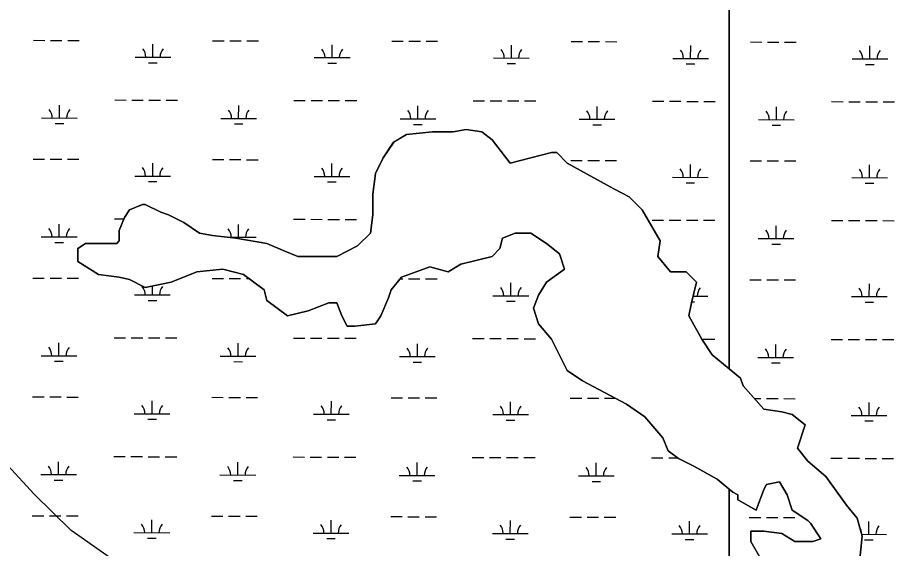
# Model space of a CAD drawing. Extents: x 3177385 to 3215275, y 903885 to 929304.
# Drawn here: x 3192398 to 3194853, y 921988 to 923474 of the extents above; entities that cross this region are included whole.
import ezdxf

# ---------------------------------------------------------------- set-up
doc = ezdxf.new("R2010")
doc.units = 0
for name, color, linetype in [('V-SITE-VEGE', 7, 'Continuous'), ('V-TOPO-SHOR', 7, 'Continuous'), ('V-WETL-SWMP', 7, 'Continuous')]:
    doc.layers.add(name, color=color, linetype=linetype)

msp = doc.modelspace()

# ---------------------------------------------------------------- linework, layer by layer
at = {"layer": 'V-SITE-VEGE'}
for points in [[(3194755.8, 921949.8), (3194763.1, 922022.3), (3194748.6, 922073.1), (3194719.6, 922109.4), (3194661.6, 922189.2), (3194610.8, 922232.7), (3194581.8, 922268.9), (3194603.6, 922334.2), (3194567.4, 922363.2), (3194538.4, 922370.5), (3194487.6, 922377.7), (3194429.6, 922443), (3194422.4, 922464.8), (3194342.6, 922530), (3194313.6, 922573.6), (3194277.4, 922638.8), (3194284.7, 922675.1), (3194299.1, 922733.1), (3194270.2, 922762.1), (3194226.7, 922762.1), (3194190.4, 922805.6), (3194197.7, 922849.2), (3194146.9, 922936.2), (3194110.7, 922972.5), (3194067.2, 922994.2), (3193936.7, 923066.7), (3193907.7, 923095.8), (3193893.2, 923095.8), (3193777.2, 923066.7), (3193726.5, 923132), (3193697.5, 923153.8), (3193654, 923161), (3193617.8, 923153.8), (3193559.8, 923153.8), (3193487.3, 923146.5), (3193451.1, 923124.8), (3193422.1, 923081.2), (3193400.3, 923037.7), (3193393.1, 922979.7), (3193393.1, 922921.7), (3193385.8, 922870.9), (3193349.6, 922834.7), (3193291.6, 922805.6), (3193182.8, 922805.6), (3193146.6, 922820.1), (3193095.9, 922841.9), (3193008.9, 922856.4), (3192943.6, 922863.7), (3192907.4, 922870.9), (3192863.9, 922899.9), (3192820.4, 922921.7), (3192798.7, 922928.9), (3192755.2, 922950.7), (3192747.9, 922950.7), (3192711.7, 922936.2), (3192697.2, 922914.4), (3192682.7, 922878.2), (3192682.7, 922849.2), (3192675.4, 922841.9), (3192588.4, 922841.9), (3192566.7, 922827.4), (3192566.7, 922791.1), (3192624.7, 922754.9), (3192682.7, 922747.6), (3192711.7, 922740.4), (3192755.2, 922718.6), (3192827.7, 922733.1), (3192900.1, 922762.1), (3192972.6, 922769.4), (3193030.6, 922754.9), (3193088.6, 922711.4), (3193095.9, 922682.3), (3193153.9, 922638.8), (3193211.8, 922653.3), (3193269.8, 922675.1), (3193291.6, 922675.1), (3193306.1, 922638.8), (3193320.6, 922609.8), (3193342.3, 922609.8), (3193400.3, 922617.1), (3193414.8, 922638.8), (3193436.6, 922689.6), (3193443.8, 922711.4), (3193472.8, 922747.6), (3193552.5, 922776.6), (3193603.3, 922762.1)], [(3193603.3, 922762.1), (3193639.5, 922783.9), (3193726.5, 922805.6), (3193748.2, 922827.4), (3193755.5, 922856.4), (3193791.7, 922870.9), (3193835.2, 922870.9), (3193878.7, 922841.9), (3193915, 922812.9), (3193929.5, 922769.4), (3193878.7, 922733.1), (3193857, 922696.9), (3193842.5, 922660.6), (3193857, 922617.1), (3193893.2, 922573.6), (3193936.7, 922486.5), (3193980.2, 922457.5), (3194103.4, 922392.2), (3194154.2, 922356), (3194204.9, 922297.9), (3194219.4, 922261.7), (3194248.4, 922239.9), (3194291.9, 922218.2), (3194357.1, 922181.9), (3194400.6, 922145.6), (3194415.1, 922138.4), (3194415.1, 922123.9), (3194465.9, 922094.9), (3194487.6, 922152.9), (3194494.9, 922167.4), (3194531.1, 922174.6), (3194552.9, 922138.4), (3194567.4, 922094.9), (3194610.8, 922065.9), (3194618.1, 922058.6), (3194647.1, 922015.1), (3194625.3, 922007.8), (3194574.6, 922007.8), (3194538.4, 922029.6), (3194487.6, 922036.8), (3194451.4, 922036.8), (3194451.4, 922007.8), (3194480.4, 921957.1)]]:
    msp.add_lwpolyline(points, dxfattribs=at)
at = {"layer": 'V-TOPO-SHOR'}
msp.add_lwpolyline([(3192756.7, 921891.4), (3192548.1, 922038.1), (3192444.3, 922140.4), (3192348.5, 922243.7), (3192294.6, 922278.1), (3192248.8, 922313.5), (3192194.9, 922347.9), (3192099.3, 922385.2), (3192088.2, 922359.5)], dxfattribs=at)
at = {"layer": 'V-WETL-SWMP'}
for p, q in [((3192442.2, 923410.2), (3192474.2, 923410.1)), ((3192490.2, 923410.1), (3192522.2, 923410)), ((3192538.2, 923410), (3192570.2, 923409.9)), ((3192777, 923363), (3192777, 923399)), ((3192944.1, 923409), (3192976.1, 923408.9)), ((3192992.1, 923408.9), (3193024.1, 923408.8)), ((3193040.1, 923408.8), (3193072.1, 923408.7)), ((3193278.9, 923361.8), (3193278.9, 923397.8)), ((3193446, 923407.9), (3193478, 923407.8)), ((3193494, 923407.7), (3193526, 923407.7)), ((3193542, 923407.6), (3193574, 923407.6)), ((3193780.8, 923360.6), (3193780.9, 923396.6)), ((3193947.9, 923406.7), (3193979.9, 923406.6)), ((3193995.9, 923406.6), (3194027.9, 923406.5)), ((3194043.9, 923406.5), (3194075.9, 923406.4)), ((3194282.7, 923359.5), (3194282.8, 923395.5)), ((3194449.9, 923405.5), (3194481.8, 923405.4)), ((3194497.8, 923405.4), (3194529.8, 923405.3)), ((3194545.8, 923405.3), (3194577.8, 923405.2)), ((3194784.6, 923358.3), (3194784.7, 923394.3)), ((3192727, 923363.1), (3192827, 923362.9)), ((3193228.9, 923361.9), (3193328.9, 923361.7)), ((3192764.9, 923347.6), (3192788.9, 923347.5)), ((3193266.8, 923346.4), (3193290.8, 923346.4)), ((3193730.8, 923360.8), (3193830.8, 923360.5)), ((3193768.7, 923345.2), (3193792.7, 923345.2)), ((3194232.7, 923359.6), (3194332.7, 923359.4)), ((3194270.6, 923344.1), (3194294.6, 923344)), ((3194734.6, 923358.4), (3194834.6, 923358.2)), ((3194772.5, 923342.9), (3194796.5, 923342.9)), ((3192669.8, 923243.2), (3192701.8, 923243.1)), ((3192717.8, 923243), (3192749.8, 923243)), ((3192765.8, 923242.9), (3192797.8, 923242.9)), ((3192813.8, 923242.8), (3192845.8, 923242.7)), ((3193171.7, 923242), (3193203.7, 923241.9)), ((3193219.7, 923241.9), (3193251.7, 923241.8)), ((3193267.7, 923241.8), (3193299.7, 923241.7)), ((3193315.7, 923241.7), (3193347.7, 923241.6)), ((3193673.6, 923240.8), (3193705.6, 923240.7)), ((3193721.6, 923240.7), (3193753.6, 923240.6)), ((3193769.6, 923240.6), (3193801.6, 923240.5)), ((3193817.6, 923240.5), (3193849.6, 923240.4)), ((3194175.6, 923239.7), (3194207.6, 923239.6)), ((3194223.6, 923239.5), (3194255.6, 923239.5)), ((3194271.6, 923239.4), (3194303.6, 923239.4)), ((3194319.6, 923239.3), (3194351.6, 923239.2)), ((3192515.1, 923192.8), (3192515.2, 923228.8)), ((3193017, 923191.6), (3193017.1, 923227.6)), ((3193518.9, 923190.4), (3193519, 923226.4)), ((3194020.8, 923189.3), (3194020.9, 923225.3)), ((3194522.8, 923188.1), (3194522.8, 923224.1)), ((3194677.5, 923238.5), (3194709.5, 923238.4)), ((3194725.5, 923238.4), (3194757.5, 923238.3)), ((3194773.5, 923238.3), (3194805.5, 923238.2)), ((3194821.5, 923238.2), (3194853.5, 923238.1)), ((3192465.1, 923192.9), (3192565.1, 923192.7)), ((3192967, 923191.7), (3193067, 923191.5)), ((3193468.9, 923190.6), (3193568.9, 923190.3)), ((3192503.1, 923177.4), (3192527.1, 923177.3)), ((3193005, 923176.2), (3193029, 923176.2)), ((3193506.9, 923175), (3193530.9, 923175)), ((3193970.8, 923189.4), (3194070.8, 923189.2)), ((3194008.8, 923173.9), (3194032.8, 923173.8)), ((3194472.8, 923188.2), (3194572.8, 923188)), ((3194510.7, 923172.7), (3194534.7, 923172.6)), ((3192441.4, 923077.5), (3192473.4, 923077.4)), ((3192489.4, 923077.4), (3192521.4, 923077.3)), ((3192537.4, 923077.3), (3192569.4, 923077.2)), ((3192943.4, 923076.3), (3192975.4, 923076.3)), ((3192991.4, 923076.2), (3193023.4, 923076.2)), ((3193039.4, 923076.1), (3193071.4, 923076.1)), ((3193947.2, 923074), (3193979.2, 923073.9)), ((3193995.2, 923073.9), (3194027.2, 923073.8)), ((3194043.2, 923073.8), (3194075.2, 923073.7)), ((3194449.1, 923072.8), (3194481.1, 923072.8)), ((3194497.1, 923072.7), (3194529.1, 923072.7)), ((3194545.1, 923072.6), (3194577.1, 923072.5)), ((3192776.2, 923030.3), (3192776.3, 923066.3)), ((3193278.1, 923029.1), (3193278.2, 923065.1)), ((3194281.9, 923026.8), (3194282, 923062.8)), ((3194783.8, 923025.6), (3194783.9, 923061.6)), ((3192726.2, 923030.4), (3192826.2, 923030.2)), ((3193228.1, 923029.3), (3193328.1, 923029)), ((3194231.9, 923026.9), (3194331.9, 923026.7)), ((3194733.8, 923025.8), (3194833.8, 923025.5)), ((3192764.1, 923014.9), (3192788.1, 923014.8)), ((3193266.1, 923013.7), (3193290.1, 923013.7)), ((3194269.9, 923011.4), (3194293.9, 923011.3)), ((3194771.8, 923010.2), (3194795.8, 923010.2)), ((3192514.4, 922860.1), (3192514.4, 922896.1)), ((3192669.1, 922910.5), (3192695.6, 922910.4)), ((3192843.6, 922910.1), (3192845.1, 922910.1)), ((3193171, 922909.3), (3193203, 922909.2)), ((3193219, 922909.2), (3193251, 922909.1)), ((3193267, 922909.1), (3193299, 922909)), ((3193315, 922909), (3193347, 922908.9)), ((3194174.8, 922907), (3194206.8, 922906.9)), ((3194222.8, 922906.9), (3194254.8, 922906.8)), ((3194270.8, 922906.8), (3194302.8, 922906.7)), ((3194318.8, 922906.6), (3194350.8, 922906.6)), ((3194676.7, 922905.8), (3194708.7, 922905.7)), ((3194724.7, 922905.7), (3194756.7, 922905.6)), ((3194772.7, 922905.6), (3194804.7, 922905.5)), ((3194820.7, 922905.5), (3194852.7, 922905.4)), ((3193016.3, 922858.9), (3193016.3, 922894.9)), ((3194522, 922855.4), (3194522.1, 922891.4)), ((3192464.4, 922860.2), (3192564.4, 922860)), ((3192985.5, 922859), (3193066.3, 922858.8)), ((3194472, 922855.5), (3194572, 922855.3)), ((3192502.3, 922844.7), (3192526.3, 922844.6)), ((3194509.9, 922840), (3194533.9, 922840)), ((3192440.7, 922744.8), (3192472.7, 922744.8)), ((3192488.7, 922744.7), (3192520.7, 922744.7)), ((3192536.7, 922744.6), (3192568.7, 922744.5)), ((3192942.6, 922743.7), (3192974.6, 922743.6)), ((3192990.6, 922743.6), (3193022.6, 922743.5)), ((3193038.6, 922743.5), (3193045.9, 922743.4)), ((3193468.7, 922742.5), (3193476.5, 922742.4)), ((3193492.5, 922742.4), (3193524.5, 922742.3)), ((3193540.5, 922742.3), (3193572.5, 922742.2)), ((3193779.2, 922695.3), (3193779.3, 922731.3)), ((3194448.3, 922740.2), (3194480.3, 922740.1)), ((3194496.3, 922740.1), (3194528.3, 922740)), ((3194544.3, 922739.9), (3194576.3, 922739.9)), ((3194783, 922693), (3194783.1, 922729)), ((3192775.4, 922697.6), (3192775.5, 922722.7)), ((3192725.4, 922697.7), (3192825.4, 922697.5)), ((3192763.4, 922682.2), (3192787.4, 922682.2)), ((3193729.2, 922695.4), (3193829.2, 922695.2)), ((3193767.2, 922679.9), (3193791.2, 922679.8)), ((3194285.6, 922678.7), (3194293.1, 922678.7)), ((3194289.4, 922694.1), (3194331.1, 922694)), ((3194733, 922693.1), (3194833, 922692.8)), ((3194771, 922677.6), (3194795, 922677.5)), ((3192668.3, 922577.8), (3192700.3, 922577.7)), ((3192716.3, 922577.7), (3192748.3, 922577.6)), ((3192764.3, 922577.6), (3192796.3, 922577.5)), ((3192812.3, 922577.5), (3192844.3, 922577.4)), ((3193170.2, 922576.6), (3193202.2, 922576.6)), ((3193218.2, 922576.5), (3193250.2, 922576.5)), ((3193266.2, 922576.4), (3193298.2, 922576.3)), ((3193314.2, 922576.3), (3193346.2, 922576.2)), ((3192513.6, 922527.4), (3192513.7, 922563.4)), ((3193015.5, 922526.3), (3193015.6, 922562.3)), ((3193517.4, 922525.1), (3193517.5, 922561.1)), ((3193672.1, 922575.5), (3193704.1, 922575.4)), ((3193720.1, 922575.4), (3193752.1, 922575.3)), ((3193768.1, 922575.3), (3193800.1, 922575.2)), ((3193816.1, 922575.1), (3193848.1, 922575.1)), ((3194318, 922574), (3194350, 922573.9)), ((3194521.2, 922522.8), (3194521.3, 922558.8)), ((3194675.9, 922573.1), (3194707.9, 922573.1)), ((3194723.9, 922573), (3194755.9, 922573)), ((3194771.9, 922572.9), (3194803.9, 922572.8)), ((3194819.9, 922572.8), (3194851.9, 922572.7)), ((3192463.6, 922527.5), (3192563.6, 922527.3)), ((3192501.5, 922512), (3192525.5, 922512)), ((3192965.5, 922526.4), (3193065.5, 922526.1)), ((3193003.4, 922510.9), (3193027.4, 922510.8)), ((3193467.4, 922525.2), (3193567.4, 922525)), ((3193505.4, 922509.7), (3193529.4, 922509.6)), ((3194471.2, 922522.9), (3194571.2, 922522.6)), ((3194509.2, 922507.4), (3194533.2, 922507.3)), ((3192439.9, 922412.2), (3192471.9, 922412.1)), ((3192487.9, 922412.1), (3192519.9, 922412)), ((3192535.9, 922411.9), (3192567.9, 922411.9)), ((3192941.8, 922411), (3192973.8, 922410.9)), ((3192989.8, 922410.9), (3193021.8, 922410.8)), ((3193037.8, 922410.8), (3193069.8, 922410.7)), ((3193443.7, 922409.8), (3193475.7, 922409.8)), ((3193491.7, 922409.7), (3193523.7, 922409.6)), ((3193539.7, 922409.6), (3193571.7, 922409.5)), ((3193945.6, 922408.7), (3193977.6, 922408.6)), ((3193993.6, 922408.6), (3194025.6, 922408.5)), ((3194041.6, 922408.4), (3194073, 922408.4)), ((3194461.2, 922407.5), (3194479.5, 922407.4)), ((3194495.5, 922407.4), (3194527.5, 922407.3)), ((3194543.5, 922407.3), (3194575.5, 922407.2)), ((3192774.6, 922365), (3192774.7, 922401)), ((3193276.5, 922363.8), (3193276.6, 922399.8)), ((3193778.4, 922362.6), (3193778.5, 922398.6)), ((3194782.3, 922360.3), (3194782.3, 922396.3)), ((3192724.6, 922365.1), (3192824.6, 922364.8)), ((3193226.5, 922363.9), (3193326.5, 922363.7)), ((3193728.4, 922362.7), (3193828.4, 922362.5)), ((3194732.3, 922360.4), (3194832.3, 922360.2)), ((3192762.6, 922349.6), (3192786.6, 922349.5)), ((3193264.5, 922348.4), (3193288.5, 922348.3)), ((3193766.4, 922347.2), (3193790.4, 922347.2)), ((3194770.2, 922344.9), (3194794.2, 922344.8)), ((3192667.5, 922245.1), (3192699.5, 922245.1)), ((3192715.5, 922245), (3192747.5, 922245)), ((3192763.5, 922244.9), (3192795.5, 922244.8)), ((3192811.5, 922244.8), (3192843.5, 922244.7)), ((3193169.4, 922244), (3193201.4, 922243.9)), ((3193217.4, 922243.9), (3193249.4, 922243.8)), ((3193265.4, 922243.7), (3193297.4, 922243.7)), ((3193313.4, 922243.6), (3193345.4, 922243.6)), ((3193671.3, 922242.8), (3193703.3, 922242.7)), ((3193719.3, 922242.7), (3193751.3, 922242.6)), ((3193767.3, 922242.6), (3193799.3, 922242.5)), ((3193815.3, 922242.5), (3193847.3, 922242.4)), ((3194173.2, 922241.6), (3194205.2, 922241.6)), ((3194221.2, 922241.5), (3194246.4, 922241.5)), ((3194675.1, 922240.5), (3194707.1, 922240.4)), ((3194723.1, 922240.4), (3194755.1, 922240.3)), ((3194771.1, 922240.2), (3194803.1, 922240.2)), ((3194819.1, 922240.1), (3194851.1, 922240.1)), ((3192512.8, 922194.8), (3192512.9, 922230.8)), ((3193014.7, 922193.6), (3193014.8, 922229.6)), ((3193516.6, 922192.4), (3193516.7, 922228.4)), ((3194018.5, 922191.3), (3194018.6, 922227.3)), ((3192462.8, 922194.9), (3192562.8, 922194.6)), ((3192964.7, 922193.7), (3193064.7, 922193.5)), ((3193466.6, 922192.5), (3193566.6, 922192.3)), ((3193968.5, 922191.4), (3194068.5, 922191.1)), ((3192500.8, 922179.4), (3192524.8, 922179.3)), ((3193002.7, 922178.2), (3193026.7, 922178.1)), ((3193504.6, 922177), (3193528.6, 922177)), ((3194006.5, 922175.8), (3194030.5, 922175.8)), ((3194531, 922174.6), (3194531.1, 922174.6)), ((3192439.1, 922079.5), (3192471.1, 922079.4)), ((3192487.1, 922079.4), (3192519.1, 922079.3)), ((3192535.1, 922079.3), (3192567.1, 922079.2)), ((3192773.9, 922032.3), (3192773.9, 922068.3)), ((3192941, 922078.3), (3192973, 922078.3)), ((3192989, 922078.2), (3193021, 922078.1)), ((3193037, 922078.1), (3193069, 922078)), ((3193275.8, 922031.1), (3193275.9, 922067.1)), ((3193442.9, 922077.2), (3193474.9, 922077.1)), ((3193490.9, 922077), (3193522.9, 922077)), ((3193538.9, 922076.9), (3193570.9, 922076.9)), ((3193777.7, 922029.9), (3193777.8, 922065.9)), ((3193944.8, 922076), (3193976.8, 922075.9)), ((3193992.8, 922075.9), (3194024.8, 922075.8)), ((3194040.8, 922075.8), (3194072.8, 922075.7)), ((3194279.6, 922028.8), (3194279.7, 922064.8)), ((3194446.8, 922074.8), (3194478.8, 922074.7)), ((3194494.8, 922074.7), (3194526.8, 922074.6)), ((3194542.8, 922074.6), (3194574.8, 922074.5)), ((3194781.5, 922027.6), (3194781.6, 922063.6)), ((3192723.9, 922032.4), (3192823.9, 922032.2)), ((3192761.8, 922016.9), (3192785.8, 922016.8)), ((3193225.8, 922031.2), (3193325.8, 922031)), ((3193263.7, 922015.7), (3193287.7, 922015.7)), ((3193727.7, 922030.1), (3193827.7, 922029.8)), ((3193765.6, 922014.5), (3193789.6, 922014.5)), ((3194229.6, 922028.9), (3194329.6, 922028.7)), ((3194267.5, 922013.4), (3194291.5, 922013.3)), ((3194761.5, 922027.7), (3194831.5, 922027.5)), ((3194769.5, 922012.2), (3194793.5, 922012.2))]:
    msp.add_line(p, q, dxfattribs=at)
for points in [[(3194390.4, 918496.3), (3194390.4, 922154.2), (3194357.1, 922181.9), (3194291.9, 922218.2), (3194248.4, 922239.9), (3194219.4, 922261.7), (3194204.9, 922297.9), (3194154.2, 922356), (3194103.4, 922392.2), (3193980.2, 922457.5), (3193936.7, 922486.5), (3193893.2, 922573.6), (3193857, 922617.1), (3193842.5, 922660.6), (3193857, 922696.9), (3193878.7, 922733.1), (3193929.5, 922769.4), (3193915, 922812.9), (3193878.7, 922841.9), (3193835.2, 922870.9), (3193791.7, 922870.9), (3193755.5, 922856.4), (3193748.2, 922827.4), (3193726.5, 922805.6), (3193639.5, 922783.9), (3193603.3, 922762.1), (3193552.5, 922776.6), (3193472.8, 922747.6), (3193443.8, 922711.4), (3193436.6, 922689.6), (3193414.8, 922638.8), (3193400.3, 922617.1), (3193342.3, 922609.8), (3193320.6, 922609.8), (3193306.1, 922638.8), (3193291.6, 922675.1), (3193269.8, 922675.1), (3193211.8, 922653.3), (3193153.9, 922638.8), (3193095.9, 922682.3), (3193088.6, 922711.4), (3193030.6, 922754.9), (3192972.6, 922769.4), (3192900.1, 922762.1), (3192827.7, 922733.1), (3192755.2, 922718.6), (3192711.7, 922740.4), (3192682.7, 922747.6), (3192624.7, 922754.9), (3192566.7, 922791.1), (3192566.7, 922827.4), (3192588.5, 922841.9), (3192675.4, 922841.9), (3192682.7, 922849.2), (3192682.7, 922878.2), (3192697.2, 922914.4), (3192711.7, 922936.2), (3192747.9, 922950.7), (3192755.2, 922950.7), (3192798.7, 922928.9), (3192820.4, 922921.7), (3192863.9, 922899.9), (3192907.4, 922870.9), (3192943.6, 922863.7), (3193008.9, 922856.4), (3193095.9, 922841.9), (3193146.6, 922820.1), (3193182.8, 922805.6), (3193291.6, 922805.6), (3193349.6, 922834.7), (3193385.8, 922870.9), (3193393.1, 922921.7), (3193393.1, 922979.7), (3193400.3, 923037.7), (3193422.1, 923081.3), (3193451, 923124.8), (3193487.3, 923146.5), (3193559.8, 923153.8), (3193617.8, 923153.8), (3193654, 923161), (3193697.5, 923153.8), (3193726.5, 923132), (3193777.2, 923066.7), (3193893.2, 923095.8), (3193907.7, 923095.8), (3193936.7, 923066.7), (3194067.2, 922994.2), (3194110.7, 922972.5), (3194146.9, 922936.2), (3194197.7, 922849.2), (3194190.4, 922805.6), (3194226.7, 922762.1), (3194270.2, 922762.1), (3194299.1, 922733.1), (3194284.7, 922675.1), (3194277.4, 922638.8), (3194313.6, 922573.6), (3194342.6, 922530), (3194390.4, 922491), (3194390.4, 923907.7)], [(3194390.4, 923907.7), (3194390.4, 922491), (3194422.4, 922464.8), (3194429.6, 922443), (3194487.6, 922377.7), (3194538.4, 922370.5), (3194567.4, 922363.2), (3194603.6, 922334.2), (3194581.8, 922268.9), (3194610.8, 922232.7), (3194661.6, 922189.2), (3194719.6, 922109.4), (3194748.6, 922073.1), (3194763.1, 922022.3), (3194755.8, 921949.8)], [(3194480.4, 921957.1), (3194451.4, 922007.8), (3194451.4, 922036.8), (3194487.6, 922036.8), (3194538.4, 922029.6), (3194574.6, 922007.8), (3194625.3, 922007.8), (3194647.1, 922015.1), (3194618.1, 922058.6), (3194610.8, 922065.9), (3194567.4, 922094.9), (3194552.9, 922138.4), (3194531.1, 922174.6), (3194494.9, 922167.4), (3194487.6, 922152.9), (3194465.9, 922094.9), (3194415.1, 922123.9), (3194415.1, 922138.4), (3194400.6, 922145.6), (3194390.4, 922154.2), (3194390.4, 918496.3)]]:
    msp.add_lwpolyline(points, dxfattribs=at)
for centre, start, end in [((3192721.7, 923363.6), 359.0948, 40.6385), ((3192832.2, 923363.3), 139.0948, 180.6385), ((3193223.6, 923362.4), 359.0948, 40.6385), ((3193334.1, 923362.2), 139.0948, 180.6385), ((3193725.5, 923361.2), 359.0948, 40.6385), ((3193836, 923361), 139.0948, 180.6385), ((3194227.4, 923360.1), 359.0948, 40.6385), ((3194337.9, 923359.8), 139.0948, 180.6385), ((3194729.3, 923358.9), 359.0948, 40.6385), ((3194839.8, 923358.7), 139.0948, 180.6385), ((3192459.9, 923193.4), 359.0948, 40.6385), ((3192570.4, 923193.1), 139.0948, 180.6385), ((3192961.8, 923192.2), 359.0948, 40.6385), ((3193072.3, 923192), 139.0948, 180.6385), ((3193463.7, 923191), 359.0948, 40.6385), ((3193574.2, 923190.8), 139.0948, 180.6385), ((3193965.6, 923189.9), 359.0948, 40.6385), ((3194076.1, 923189.6), 139.0948, 180.6385), ((3194467.5, 923188.7), 359.0948, 40.6385), ((3194578, 923188.5), 139.0948, 180.6385), ((3192720.9, 923030.9), 359.0948, 40.6385), ((3192831.4, 923030.7), 139.0948, 180.6385), ((3193222.8, 923029.7), 359.0948, 40.6385), ((3193333.3, 923029.5), 139.0948, 180.6385), ((3194226.7, 923027.4), 359.0948, 40.6385), ((3194337.1, 923027.1), 139.0948, 180.6385), ((3194728.6, 923026.2), 359.0948, 40.6385), ((3194839.1, 923026), 139.0948, 180.6385), ((3192459.1, 922860.7), 359.0948, 40.6385), ((3192569.6, 922860.4), 139.0948, 180.6385), ((3192961, 922859.5), 359.0948, 40.6385), ((3193071.5, 922859.3), 139.0948, 180.6385), ((3194466.7, 922856), 359.0948, 40.6385), ((3194577.2, 922855.8), 139.0948, 180.6385), ((3192720.2, 922698.2), 359.0948, 40.6385), ((3192830.7, 922698), 139.0948, 180.6385), ((3193724, 922695.9), 359.0948, 40.6385), ((3193834.5, 922695.6), 139.0948, 180.6385), ((3194336.4, 922694.5), 139.0948, 180.6385), ((3194727.8, 922693.6), 359.0948, 40.6385), ((3194838.3, 922693.3), 139.0948, 180.6385), ((3192458.3, 922528), 359.0948, 40.6385), ((3192568.8, 922527.8), 139.0948, 180.6385), ((3192960.2, 922526.9), 359.0948, 40.6385), ((3193070.7, 922526.6), 139.0948, 180.6385), ((3193462.1, 922525.7), 359.0948, 40.6385), ((3193572.6, 922525.4), 139.0948, 180.6385), ((3194466, 922523.4), 359.0948, 40.6385), ((3194576.4, 922523.1), 139.0948, 180.6385), ((3192719.4, 922365.6), 359.0948, 40.6385), ((3192829.9, 922365.3), 139.0948, 180.6385), ((3193221.3, 922364.4), 359.0948, 40.6385), ((3193331.8, 922364.1), 139.0948, 180.6385), ((3193723.2, 922363.2), 359.0948, 40.6385), ((3193833.7, 922363), 139.0948, 180.6385), ((3194727, 922360.9), 359.0948, 40.6385), ((3194837.5, 922360.6), 139.0948, 180.6385), ((3192457.6, 922195.4), 359.0948, 40.6385), ((3192568, 922195.1), 139.0948, 180.6385), ((3192959.5, 922194.2), 359.0948, 40.6385), ((3193070, 922193.9), 139.0948, 180.6385), ((3193461.4, 922193), 359.0948, 40.6385), ((3193571.9, 922192.8), 139.0948, 180.6385), ((3193963.3, 922191.9), 359.0948, 40.6385), ((3194073.8, 922191.6), 139.0948, 180.6385), ((3192718.6, 922032.9), 359.0948, 40.6385), ((3192829.1, 922032.6), 139.0948, 180.6385), ((3193220.5, 922031.7), 359.0948, 40.6385), ((3193331, 922031.5), 139.0948, 180.6385), ((3193722.4, 922030.6), 359.0948, 40.6385), ((3193832.9, 922030.3), 139.0948, 180.6385), ((3194224.3, 922029.4), 359.0948, 40.6385), ((3194334.8, 922029.1), 139.0948, 180.6385), ((3194726.2, 922028.2), 359.4204, 32.4543), ((3194836.7, 922028), 139.0948, 180.6385)]:
    msp.add_arc(centre, 35.2, start, end, dxfattribs=at)

doc.saveas('drawing.dxf')
